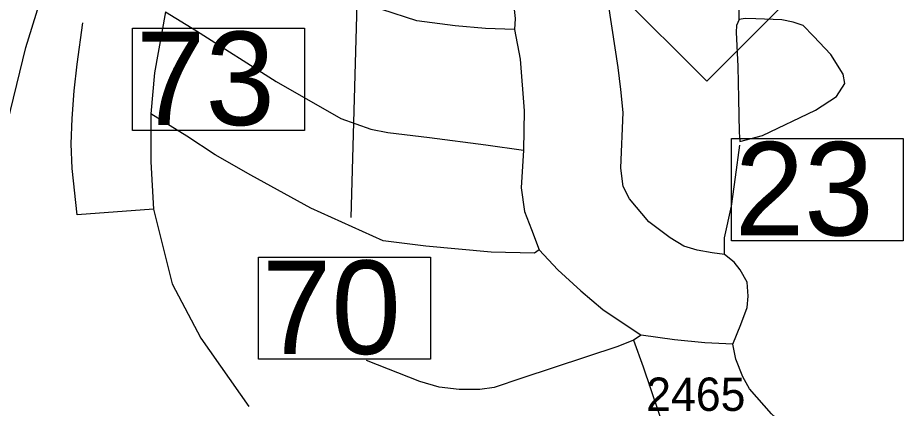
# Model space of a CAD drawing. Extents: x 1248224 to 1454986, y 825081 to 985870.
# Drawn here: x 1356695 to 1360013, y 874381 to 875844 of the extents above; entities that cross this region are included whole.
import ezdxf

# ---------------------------------------------------------------- set-up
doc = ezdxf.new("R2010")
doc.units = 0
for name, color, linetype in [('Exist Hydrographic Creek Single Shore', 7, 'Continuous'), ('Exist Road Non-System Type 51', 7, 'Continuous'), ('Exist Road Primary NC Shield CELL', 7, 'Continuous'), ('Exist Road Primary NC Structure Standard Bridge Number Label', 7, 'Continuous'), ('Exist Road Primary US Structure Standard Bridge Number Label', 7, 'Continuous'), ('Exist Road Secondary Type 51 Number Label', 7, 'Continuous')]:
    doc.layers.add(name, color=color, linetype=linetype)

msp = doc.modelspace()

# ---------------------------------------------------------------- linework, layer by layer
at = {"layer": 'Exist Hydrographic Creek Single Shore'}
msp.add_lwpolyline([(1356645.5, 875403.3), (1356724.7, 875732.1), (1356835.6, 876092.3), (1356945.7, 876266), (1356982.4, 876282.7), (1357242.7, 876770.2), (1357492.1, 877289), (1357536.9, 877445.2), (1357509.3, 878080.7), (1357335.7, 878357.8), (1357212.3, 878518.1), (1357099.3, 878689.1)], dxfattribs=at)
at = {"layer": 'Exist Road Non-System Type 51'}
for points in [[(1358437.4, 876172.9), (1358484, 876118.5), (1358507.3, 876085.3), (1358519.6, 876054.6), (1358533.1, 876010.3), (1358547.8, 875942.8), (1358558.9, 875840.8), (1358556.4, 875799.2)], [(1358556.4, 875799.2), (1358447.2, 875802.9), (1358334.2, 875813.9), (1358190.6, 875832.4), (1358059.2, 875874.1), (1357954.8, 875912.2), (1357745.3, 876036.1), (1357560.1, 876149.6)], [(1359374.4, 874620.5), (1359403.9, 874694.2), (1359428.4, 874758.1), (1359432.1, 874801.1), (1359428.4, 874852.7), (1359401.6, 874898.7), (1359379.5, 874928.1), (1359342.6, 874956.4), (1359297.2, 874962.5), (1359240.7, 874972.4), (1359190.4, 874988.3), (1359140.1, 875019.1), (1359059, 875079.3), (1358986.6, 875165.3), (1358963.5, 875211.4), (1358958.6, 875250.7), (1358954.9, 875281.4), (1358963.5, 875489), (1358954.9, 875575), (1358945.1, 875657.3), (1358897.3, 875969.5), (1358882.6, 876099.8)], [(1359397.5, 875836.8), (1359397.5, 875872.4), (1359403.6, 875916.6), (1359431.8, 875971.9)], [(1357247.8, 875866.3), (1357207.3, 875637.7), (1357192.8, 875484.3)], [(1357247.8, 875866.3), (1357363.9, 875794.4), (1357663.5, 875605.2), (1357905.3, 875466.4), (1358018.3, 875425.8), (1358082.1, 875413.5), (1358238, 875395.1), (1358448.7, 875367), (1358589.9, 875347.4)], [(1359400.2, 875380.2), (1359486.1, 875402.3), (1359683.8, 875496.9), (1359762.4, 875548.6), (1359794, 875597.2), (1359787.9, 875632.8), (1359741.2, 875706.5), (1359676.2, 875775.3), (1359638.1, 875814.6), (1359600, 875826.9), (1359558.3, 875835.5), (1359460.1, 875839.2), (1359420.8, 875840.4), (1359397.5, 875836.8), (1359387.6, 875814.6), (1359386.4, 875790.1), (1359392.6, 875661.1), (1359396.2, 875540.7), (1359397.5, 875415.3), (1359400.2, 875380.2)], [(1356916.9, 875105.4), (1356898.5, 875278.6), (1356894.8, 875370.8), (1356898.5, 875466.6), (1356905.8, 875569.8), (1356916.9, 875669.3), (1356939, 875824.1)], [(1358556.4, 875799.2), (1358576.8, 875688.2), (1358592.7, 875495.3), (1358589.9, 875347.4)], [(1357192.8, 875484.3), (1357192.8, 875303.7), (1357203.9, 875126.8)], [(1358649.2, 874973.9), (1358630.9, 874962.1), (1358468.9, 874965.8), (1358223.3, 874987.9), (1358063.7, 875007.6), (1357792.9, 875130), (1357568.3, 875254.1), (1357434.4, 875330.3), (1357328.3, 875400), (1357192.8, 875484.3)], [(1358589.9, 875347.4), (1358581.7, 875206.6), (1358594, 875117.7), (1358619.8, 875050.1), (1358649.2, 874973.9)], [(1359342.6, 874956.4), (1359343.7, 875019.3), (1359369.5, 875137.3), (1359384.2, 875246.6), (1359400.2, 875366.7)], [(1357203.9, 875126.8), (1356916.9, 875105.4)], [(1357203.9, 875126.8), (1357273.9, 874846.7), (1357380.7, 874643.9), (1357560.7, 874387.3)], [(1358649.2, 874973.9), (1358718, 874899), (1358805.1, 874820.4), (1358887, 874751.1), (1359030.7, 874654.9)], [(1359030.7, 874654.9), (1359002.7, 874636.1), (1358943.5, 874612.3), (1358583.8, 874493.1), (1358480.1, 874459), (1358426.1, 874451.6), (1358348.7, 874450.4), (1358273.8, 874460.2), (1358201.4, 874481.1), (1358001.3, 874559.7)], [(1359374.4, 874620.5), (1359268.8, 874625.4), (1359155.9, 874637.7), (1359030.7, 874654.9)], [(1359002.7, 874636.1), (1359038.3, 874536.5), (1359121.8, 874288.4), (1359151.2, 874224.5)], [(1359910.8, 874029.2), (1359791.8, 874108.8), (1359688.7, 874197.2), (1359607.7, 874278.3), (1359519.3, 874359.4), (1359437, 874453.4), (1359411.2, 874498.8), (1359385.5, 874565.2), (1359374.4, 874620.5)]]:
    msp.add_lwpolyline(points, dxfattribs=at)
at = {"layer": 'Exist Road Primary NC Shield CELL'}
msp.add_lwpolyline([(1358943.8, 875939.4), (1359276.8, 876272.4), (1359609.8, 875939.4), (1359276.8, 875606.4)], close=True, dxfattribs=at)
at = {"layer": 'Exist Road Primary NC Structure Standard Bridge Number Label'}
for points in [[(1357125.2, 875804.2), (1357769.3, 875804.2), (1357769.3, 875421.8), (1357125.2, 875421.8)], [(1359369, 875390.8), (1360013.1, 875390.8), (1360013.1, 875008.4), (1359369, 875008.4)]]:
    msp.add_lwpolyline(points, close=True, dxfattribs=at)
at = {"layer": 'Exist Road Primary US Structure Standard Bridge Number Label'}
msp.add_lwpolyline([(1358034.5, 877178.6), (1357965.8, 875896.3), (1357942.9, 875094.8)], dxfattribs=at)
msp.add_lwpolyline([(1357597.1, 874946.7), (1358241.3, 874946.7), (1358241.3, 874564.3), (1357597.1, 874564.3)], close=True, dxfattribs=at)

# ---------------------------------------------------------------- texts
at = {"layer": 'Exist Road Primary NC Structure Standard Bridge Number Label'}
for s, p in [('73', (1357137.7, 875441.6)), ('23', (1359381.5, 875028.2))]:
    msp.add_text(s, height=350, dxfattribs=at).set_placement(p)
at = {"layer": 'Exist Road Primary US Structure Standard Bridge Number Label'}
msp.add_text('70', height=350, dxfattribs=at).set_placement((1357609.7, 874584.1))
at = {"layer": 'Exist Road Secondary Type 51 Number Label'}
msp.add_text('2465', height=125, dxfattribs=at).set_placement((1359049.7, 874370.8))

doc.saveas('drawing.dxf')
